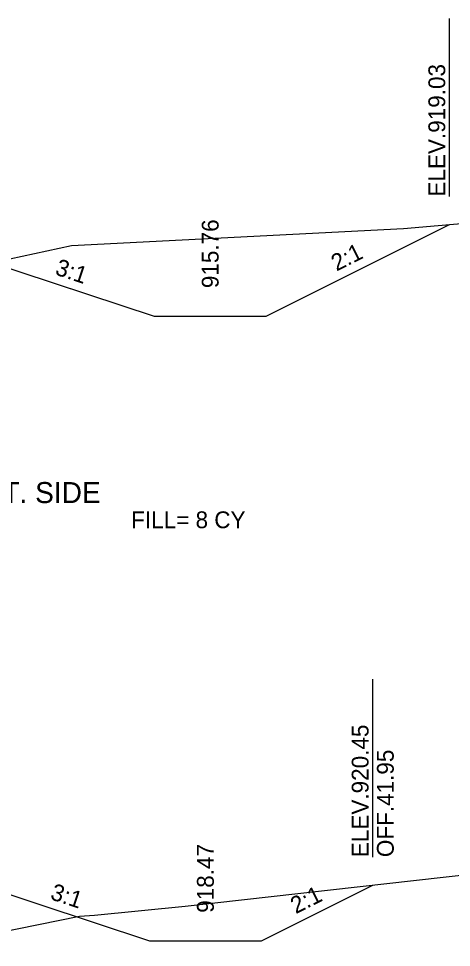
# Model space of a CAD drawing. Extents: x -4 to 359, y 0 to 1436.
# Drawn here: x 281.8 to 297.26, y 1103.2 to 1136.34 of the extents above; entities that cross this region are included whole.
import ezdxf

# ---------------------------------------------------------------- set-up
doc = ezdxf.new("R2010")
doc.units = 0
for name, color, linetype in [('XS-Existing surface-ground', 7, 'Continuous'), ('XS-Proposed surface-ground', 7, 'Continuous'), ('XS-Text-ditch slope', 7, 'Continuous'), ('XS-Text-earthwork labels', 7, 'Continuous'), ('XS-Text-profile report', 7, 'Continuous'), ('XS-Text-tie elevation', 7, 'Continuous'), ('XS-Text-tie offset', 7, 'Continuous')]:
    doc.layers.add(name, color=color, linetype=linetype)

msp = doc.modelspace()

# ---------------------------------------------------------------- linework, layer by layer
at = {"layer": 'XS-Existing surface-ground'}
for p, q in [((295.546, 1128.848), (326.821, 1131.642)), ((283.697, 1128.243), (295.546, 1128.848)), ((277.787, 1126.983), (283.697, 1128.243)), ((287.752, 1104.673), (323.194, 1108.634)), ((284.519, 1104.351), (287.752, 1104.673)), ((278.505, 1103.199), (283.98, 1104.309)), ((283.98, 1104.309), (284.519, 1104.351))]:
    msp.add_line(p, q, dxfattribs=at)
at = {"layer": 'XS-Proposed surface-ground'}
for points in [[(280.646, 1127.705), (286.646, 1125.725), (290.646, 1125.725), (297.185, 1128.994)], [(280.474, 1105.415), (286.474, 1103.435), (290.474, 1103.435), (294.448, 1105.422)]]:
    msp.add_lwpolyline(points, dxfattribs=at)
at = {"layer": 'XS-Text-tie offset'}
for p, q in [((297.185, 1129.994), (297.185, 1136.344)), ((294.448, 1106.422), (294.448, 1112.773))]:
    msp.add_line(p, q, dxfattribs=at)

# ---------------------------------------------------------------- texts
at = {"layer": 'XS-Text-ditch slope'}
for s, rotation, p in [('2:1', 26.5651, (293.155, 1127.315)), ('3:1', 341.7371, (283.075, 1127.22)), ('3:1', 341.7371, (282.904, 1104.929)), ('2:1', 26.5651, (291.701, 1104.384))]:
    msp.add_text(s, height=0.6, rotation=rotation, dxfattribs=at).set_placement(p)
at = {"layer": 'XS-Text-earthwork labels'}
for s, height, p in [('RT. SIDE', 0.75, (280.501, 1119.055)), ('FILL= 8 CY           ', 0.6, (285.826, 1118.159))]:
    msp.add_text(s, height=height, dxfattribs=at).set_placement(p)
at = {"layer": 'XS-Text-profile report'}
for s, p in [('Dtch_Bkslp_1_T', (297.173, 1128.994)), ('Rt_Agg_Layer_1_B13', (284.126, 1126.551)), ('Dtch_Frslp_1_B', (286.635, 1125.724)), ('Dtch_Bkslp_1_B', (290.635, 1125.724)), ('Dtch_Bkslp_1_T', (294.436, 1105.421)), ('Rt_Agg_Layer_1_B13', (283.954, 1104.261)), ('Dtch_Frslp_1_B', (286.463, 1103.434)), ('Dtch_Bkslp_1_B', (290.463, 1103.434))]:
    msp.add_text(s, height=0.00167, dxfattribs=at).set_placement(p)
at = {"layer": 'XS-Text-tie elevation'}
for s, p in [('ELEV.919.03', (297.035, 1129.994)), ('915.76', (288.946, 1126.725)), ('ELEV.920.45', (294.298, 1106.422)), ('OFF.41.95', (295.198, 1106.422)), ('918.47', (288.774, 1104.435))]:
    msp.add_text(s, height=0.6, rotation=90, dxfattribs=at).set_placement(p)

doc.saveas('drawing.dxf')
